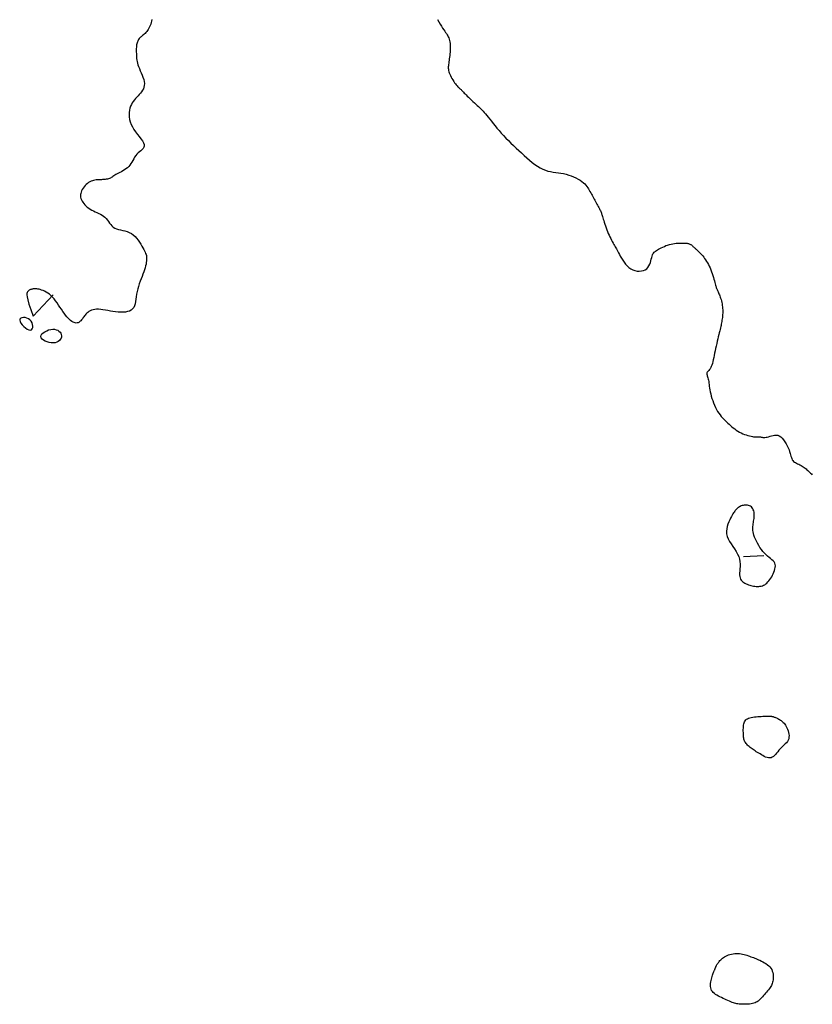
# Model space of a CAD drawing. Header units: millimetres. Extents: x 32690613 to 32693367, y 5343692 to 5344708.
# Tile 864 of 1009: x 32693261 to 32693300, y 5344113 to 5344161. Entities that reach past the tile are written whole.
import ezdxf

# ---------------------------------------------------------------- set-up
doc = ezdxf.new("R2010")
doc.units = ezdxf.units.MM
doc.header["$LTSCALE"] = 20
doc.layers.add('02-DGM_HL_492.50', color=92, linetype='Continuous')

msp = doc.modelspace()

# ---------------------------------------------------------------- linework, layer by layer
at = {"layer": '02-DGM_HL_492.50', "elevation": 492.5, "flags": 128}
for points in [[(32693267.738, 5344161.143), (32693267.727, 5344161.067), (32693267.711, 5344160.992), (32693267.691, 5344160.92), (32693267.665, 5344160.85), (32693267.636, 5344160.784), (32693267.603, 5344160.721), (32693267.568, 5344160.661), (32693267.531, 5344160.606), (32693267.492, 5344160.556), (32693267.452, 5344160.51), (32693267.412, 5344160.469), (32693267.372, 5344160.432), (32693267.333, 5344160.399), (32693267.294, 5344160.368), (32693267.257, 5344160.338), (32693267.221, 5344160.309), (32693267.188, 5344160.279), (32693267.156, 5344160.248), (32693267.128, 5344160.214), (32693267.102, 5344160.178), (32693267.078, 5344160.139), (32693267.058, 5344160.098), (32693267.04, 5344160.054), (32693267.025, 5344160.008), (32693267.013, 5344159.96), (32693267.003, 5344159.908), (32693266.996, 5344159.855), (32693266.991, 5344159.799), (32693266.988, 5344159.741), (32693266.987, 5344159.682), (32693266.988, 5344159.621), (32693266.989, 5344159.56), (32693266.991, 5344159.498), (32693266.993, 5344159.435), (32693266.996, 5344159.373), (32693267, 5344159.309), (32693267.005, 5344159.244), (32693267.014, 5344159.176), (32693267.027, 5344159.104), (32693267.045, 5344159.027), (32693267.069, 5344158.945), (32693267.1, 5344158.856), (32693267.138, 5344158.76), (32693267.182, 5344158.658), (32693267.227, 5344158.553), (32693267.272, 5344158.446), (32693267.313, 5344158.338), (32693267.347, 5344158.232), (32693267.371, 5344158.13), (32693267.382, 5344158.033), (32693267.378, 5344157.943), (32693267.36, 5344157.859), (32693267.33, 5344157.78), (32693267.29, 5344157.706), (32693267.243, 5344157.636), (32693267.189, 5344157.568), (32693267.131, 5344157.502), (32693267.072, 5344157.437), (32693267.012, 5344157.372), (32693266.953, 5344157.306), (32693266.896, 5344157.238), (32693266.842, 5344157.167), (32693266.793, 5344157.093), (32693266.748, 5344157.014), (32693266.709, 5344156.929), (32693266.678, 5344156.838), (32693266.655, 5344156.739), (32693266.64, 5344156.634), (32693266.636, 5344156.524), (32693266.643, 5344156.409), (32693266.661, 5344156.291), (32693266.692, 5344156.17), (32693266.737, 5344156.048), (32693266.797, 5344155.925), (32693266.871, 5344155.803), (32693266.956, 5344155.683), (32693267.045, 5344155.566), (32693267.133, 5344155.454), (32693267.216, 5344155.347), (32693267.287, 5344155.246), (32693267.341, 5344155.154), (32693267.372, 5344155.072), (32693267.378, 5344154.999), (32693267.36, 5344154.935), (32693267.324, 5344154.877), (32693267.273, 5344154.823), (32693267.212, 5344154.77), (32693267.146, 5344154.717), (32693267.079, 5344154.661), (32693267.016, 5344154.599), (32693266.959, 5344154.531), (32693266.909, 5344154.457), (32693266.863, 5344154.379), (32693266.819, 5344154.3), (32693266.775, 5344154.22), (32693266.729, 5344154.142), (32693266.678, 5344154.068), (32693266.622, 5344154), (32693266.558, 5344153.939), (32693266.488, 5344153.884), (32693266.414, 5344153.835), (32693266.338, 5344153.791), (32693266.262, 5344153.751), (32693266.188, 5344153.713), (32693266.117, 5344153.678), (32693266.052, 5344153.644), (32693265.995, 5344153.611), (32693265.943, 5344153.578), (32693265.897, 5344153.547), (32693265.854, 5344153.517), (32693265.813, 5344153.489), (32693265.772, 5344153.463), (32693265.73, 5344153.441), (32693265.686, 5344153.421), (32693265.637, 5344153.406), (32693265.586, 5344153.393), (32693265.531, 5344153.384), (32693265.474, 5344153.377), (32693265.414, 5344153.371), (32693265.353, 5344153.367), (32693265.292, 5344153.364), (32693265.229, 5344153.362), (32693265.167, 5344153.359), (32693265.104, 5344153.356), (32693265.042, 5344153.35), (32693264.98, 5344153.342), (32693264.918, 5344153.329), (32693264.856, 5344153.312), (32693264.794, 5344153.289), (32693264.733, 5344153.259), (32693264.672, 5344153.222), (32693264.612, 5344153.178), (32693264.555, 5344153.128), (32693264.5, 5344153.073), (32693264.45, 5344153.014), (32693264.405, 5344152.953), (32693264.365, 5344152.89), (32693264.333, 5344152.827), (32693264.308, 5344152.763), (32693264.291, 5344152.7), (32693264.282, 5344152.637), (32693264.28, 5344152.574), (32693264.286, 5344152.512), (32693264.301, 5344152.45), (32693264.323, 5344152.388), (32693264.352, 5344152.327), (32693264.39, 5344152.266), (32693264.435, 5344152.206), (32693264.486, 5344152.147), (32693264.544, 5344152.089), (32693264.608, 5344152.034), (32693264.677, 5344151.982), (32693264.75, 5344151.933), (32693264.828, 5344151.887), (32693264.91, 5344151.845), (32693264.994, 5344151.805), (32693265.078, 5344151.767), (32693265.163, 5344151.728), (32693265.245, 5344151.687), (32693265.324, 5344151.642), (32693265.399, 5344151.593), (32693265.467, 5344151.537), (32693265.529, 5344151.473), (32693265.585, 5344151.404), (32693265.639, 5344151.331), (32693265.692, 5344151.259), (32693265.747, 5344151.188), (32693265.806, 5344151.122), (32693265.872, 5344151.063), (32693265.947, 5344151.013), (32693266.032, 5344150.975), (32693266.126, 5344150.945), (32693266.226, 5344150.921), (32693266.332, 5344150.898), (32693266.439, 5344150.873), (32693266.545, 5344150.843), (32693266.65, 5344150.804), (32693266.749, 5344150.753), (32693266.842, 5344150.686), (32693266.927, 5344150.608), (32693267.006, 5344150.519), (32693267.078, 5344150.425), (32693267.144, 5344150.328), (32693267.203, 5344150.231), (32693267.257, 5344150.138), (32693267.305, 5344150.052), (32693267.347, 5344149.975), (32693267.383, 5344149.906), (32693267.414, 5344149.844), (32693267.44, 5344149.786), (32693267.46, 5344149.73), (32693267.476, 5344149.675), (32693267.486, 5344149.619), (32693267.491, 5344149.558), (32693267.491, 5344149.493), (32693267.485, 5344149.423), (32693267.475, 5344149.347), (32693267.46, 5344149.265), (32693267.44, 5344149.179), (32693267.415, 5344149.086), (32693267.385, 5344148.989), (32693267.35, 5344148.886), (32693267.31, 5344148.777), (32693267.267, 5344148.664), (32693267.222, 5344148.548), (32693267.177, 5344148.427), (32693267.133, 5344148.304), (32693267.092, 5344148.18), (32693267.056, 5344148.054), (32693267.026, 5344147.928), (32693267.003, 5344147.802), (32693266.985, 5344147.679), (32693266.969, 5344147.559), (32693266.951, 5344147.445), (32693266.929, 5344147.339), (32693266.9, 5344147.243), (32693266.861, 5344147.158), (32693266.809, 5344147.085), (32693266.741, 5344147.028), (32693266.659, 5344146.984), (32693266.565, 5344146.953), (32693266.46, 5344146.933), (32693266.348, 5344146.923), (32693266.229, 5344146.922), (32693266.106, 5344146.929), (32693265.98, 5344146.942), (32693265.855, 5344146.96), (32693265.73, 5344146.982), (32693265.607, 5344147.005), (32693265.487, 5344147.027), (32693265.371, 5344147.047), (32693265.26, 5344147.062), (32693265.156, 5344147.072), (32693265.058, 5344147.073), (32693264.968, 5344147.064), (32693264.887, 5344147.047), (32693264.812, 5344147.022), (32693264.745, 5344146.991), (32693264.684, 5344146.955), (32693264.63, 5344146.915), (32693264.582, 5344146.873), (32693264.539, 5344146.83), (32693264.502, 5344146.787), (32693264.468, 5344146.744), (32693264.438, 5344146.702), (32693264.41, 5344146.662), (32693264.384, 5344146.622), (32693264.357, 5344146.584), (32693264.33, 5344146.549), (32693264.301, 5344146.515), (32693264.27, 5344146.484), (32693264.236, 5344146.456), (32693264.199, 5344146.433), (32693264.159, 5344146.416), (32693264.117, 5344146.404), (32693264.071, 5344146.4), (32693264.023, 5344146.405), (32693263.972, 5344146.419), (32693263.917, 5344146.443), (32693263.86, 5344146.476), (32693263.801, 5344146.52), (32693263.74, 5344146.573), (32693263.677, 5344146.635), (32693263.612, 5344146.706), (32693263.547, 5344146.785), (32693263.481, 5344146.872), (32693263.415, 5344146.967), (32693263.348, 5344147.067), (32693263.281, 5344147.171), (32693263.212, 5344147.275), (32693263.142, 5344147.378), (32693263.071, 5344147.478), (32693262.998, 5344147.571), (32693262.922, 5344147.656), (32693262.845, 5344147.732), (32693262.767, 5344147.797), (32693262.689, 5344147.853), (32693262.611, 5344147.901), (32693262.534, 5344147.942), (32693262.46, 5344147.975), (32693262.39, 5344148.001), (32693262.324, 5344148.022), (32693262.264, 5344148.038), (32693262.208, 5344148.05), (32693262.157, 5344148.057), (32693262.109, 5344148.061), (32693262.065, 5344148.061), (32693262.024, 5344148.059), (32693261.985, 5344148.055), (32693261.948, 5344148.049), (32693261.913, 5344148.042), (32693261.878, 5344148.033), (32693261.846, 5344148.022), (32693261.815, 5344148.008), (32693261.786, 5344147.992), (32693261.759, 5344147.972), (32693261.733, 5344147.949), (32693261.71, 5344147.922), (32693261.689, 5344147.888), (32693261.675, 5344147.841), (32693261.673, 5344147.77), (32693261.686, 5344147.666), (32693261.719, 5344147.52), (32693261.777, 5344147.321), (32693261.865, 5344147.061), (32693261.986, 5344146.73)], [(32693281.613, 5344161.139), (32693281.682, 5344161.026), (32693281.747, 5344160.918), (32693281.808, 5344160.818), (32693281.864, 5344160.726), (32693281.916, 5344160.644), (32693281.964, 5344160.573), (32693282.007, 5344160.511), (32693282.046, 5344160.456), (32693282.082, 5344160.405), (32693282.113, 5344160.356), (32693282.14, 5344160.307), (32693282.164, 5344160.254), (32693282.184, 5344160.196), (32693282.2, 5344160.13), (32693282.213, 5344160.058), (32693282.222, 5344159.98), (32693282.229, 5344159.898), (32693282.232, 5344159.814), (32693282.233, 5344159.727), (32693282.23, 5344159.641), (32693282.225, 5344159.555), (32693282.218, 5344159.472), (32693282.209, 5344159.391), (32693282.199, 5344159.312), (32693282.188, 5344159.236), (32693282.177, 5344159.162), (32693282.166, 5344159.092), (32693282.157, 5344159.025), (32693282.149, 5344158.96), (32693282.143, 5344158.899), (32693282.14, 5344158.84), (32693282.14, 5344158.782), (32693282.144, 5344158.725), (32693282.153, 5344158.668), (32693282.166, 5344158.609), (32693282.184, 5344158.548), (32693282.209, 5344158.484), (32693282.239, 5344158.417), (32693282.275, 5344158.347), (32693282.315, 5344158.277), (32693282.357, 5344158.207), (32693282.401, 5344158.139), (32693282.445, 5344158.074), (32693282.489, 5344158.015), (32693282.529, 5344157.963), (32693282.567, 5344157.919), (32693282.602, 5344157.881), (32693282.634, 5344157.849), (32693282.663, 5344157.822), (32693282.69, 5344157.799), (32693282.715, 5344157.778), (32693282.738, 5344157.758), (32693282.761, 5344157.739), (32693282.782, 5344157.718), (32693282.804, 5344157.695), (32693282.826, 5344157.67), (32693282.852, 5344157.642), (32693282.881, 5344157.61), (32693282.916, 5344157.573), (32693282.956, 5344157.53), (32693283.004, 5344157.481), (32693283.06, 5344157.426), (32693283.123, 5344157.365), (32693283.191, 5344157.3), (32693283.263, 5344157.233), (32693283.336, 5344157.165), (32693283.409, 5344157.097), (32693283.48, 5344157.031), (32693283.547, 5344156.969), (32693283.609, 5344156.911), (32693283.668, 5344156.856), (32693283.723, 5344156.803), (32693283.778, 5344156.748), (32693283.832, 5344156.692), (32693283.888, 5344156.63), (32693283.947, 5344156.563), (32693284.01, 5344156.486), (32693284.079, 5344156.401), (32693284.153, 5344156.306), (32693284.233, 5344156.204), (32693284.318, 5344156.095), (32693284.408, 5344155.982), (32693284.504, 5344155.865), (32693284.605, 5344155.745), (32693284.711, 5344155.624), (32693284.823, 5344155.504), (32693284.939, 5344155.383), (32693285.059, 5344155.263), (32693285.182, 5344155.142), (32693285.308, 5344155.022), (32693285.435, 5344154.902), (32693285.564, 5344154.782), (32693285.694, 5344154.662), (32693285.824, 5344154.542), (32693285.954, 5344154.424), (32693286.083, 5344154.311), (32693286.212, 5344154.203), (32693286.341, 5344154.102), (32693286.47, 5344154.012), (32693286.598, 5344153.933), (32693286.726, 5344153.868), (32693286.853, 5344153.818), (32693286.98, 5344153.78), (32693287.106, 5344153.753), (32693287.232, 5344153.732), (32693287.357, 5344153.715), (32693287.483, 5344153.698), (32693287.609, 5344153.68), (32693287.735, 5344153.657), (32693287.861, 5344153.627), (32693287.986, 5344153.59), (32693288.108, 5344153.547), (32693288.226, 5344153.499), (32693288.338, 5344153.447), (32693288.443, 5344153.392), (32693288.539, 5344153.334), (32693288.625, 5344153.275), (32693288.7, 5344153.216), (32693288.765, 5344153.156), (32693288.821, 5344153.095), (32693288.869, 5344153.035), (32693288.912, 5344152.974), (32693288.95, 5344152.913), (32693288.986, 5344152.852), (32693289.02, 5344152.79), (32693289.053, 5344152.729), (32693289.087, 5344152.668), (32693289.121, 5344152.607), (32693289.154, 5344152.545), (32693289.188, 5344152.484), (32693289.222, 5344152.423), (32693289.255, 5344152.362), (32693289.289, 5344152.3), (32693289.323, 5344152.239), (32693289.356, 5344152.179), (32693289.388, 5344152.119), (32693289.419, 5344152.062), (32693289.449, 5344152.006), (32693289.476, 5344151.954), (32693289.501, 5344151.904), (32693289.523, 5344151.859), (32693289.542, 5344151.818), (32693289.558, 5344151.78), (32693289.573, 5344151.743), (32693289.586, 5344151.705), (32693289.6, 5344151.665), (32693289.613, 5344151.621), (32693289.628, 5344151.571), (32693289.645, 5344151.514), (32693289.664, 5344151.448), (32693289.686, 5344151.373), (32693289.711, 5344151.293), (32693289.738, 5344151.207), (32693289.767, 5344151.118), (32693289.799, 5344151.027), (32693289.833, 5344150.935), (32693289.869, 5344150.844), (32693289.906, 5344150.755), (32693289.946, 5344150.668), (32693289.986, 5344150.585), (32693290.026, 5344150.504), (32693290.065, 5344150.427), (32693290.104, 5344150.355), (32693290.141, 5344150.286), (32693290.176, 5344150.222), (32693290.209, 5344150.163), (32693290.24, 5344150.108), (32693290.27, 5344150.053), (32693290.3, 5344149.998), (32693290.332, 5344149.94), (32693290.366, 5344149.878), (32693290.403, 5344149.809), (32693290.446, 5344149.733), (32693290.493, 5344149.646), (32693290.547, 5344149.553), (32693290.607, 5344149.456), (32693290.672, 5344149.359), (32693290.744, 5344149.265), (32693290.823, 5344149.177), (32693290.909, 5344149.098), (32693291.001, 5344149.031), (32693291.101, 5344148.981), (32693291.204, 5344148.945), (32693291.31, 5344148.925), (32693291.415, 5344148.92), (32693291.516, 5344148.929), (32693291.611, 5344148.953), (32693291.698, 5344148.99), (32693291.772, 5344149.041), (32693291.834, 5344149.104), (32693291.883, 5344149.178), (32693291.922, 5344149.258), (32693291.953, 5344149.342), (32693291.977, 5344149.427), (32693291.997, 5344149.51), (32693292.015, 5344149.587), (32693292.033, 5344149.656), (32693292.053, 5344149.713), (32693292.074, 5344149.761), (32693292.099, 5344149.801), (32693292.128, 5344149.836), (32693292.161, 5344149.866), (32693292.199, 5344149.894), (32693292.243, 5344149.921), (32693292.293, 5344149.951), (32693292.35, 5344149.983), (32693292.413, 5344150.018), (32693292.481, 5344150.054), (32693292.554, 5344150.09), (32693292.631, 5344150.126), (32693292.71, 5344150.159), (32693292.791, 5344150.19), (32693292.873, 5344150.217), (32693292.956, 5344150.238), (32693293.038, 5344150.255), (32693293.118, 5344150.268), (32693293.197, 5344150.277), (32693293.274, 5344150.283), (32693293.347, 5344150.286), (32693293.417, 5344150.288), (32693293.482, 5344150.288), (32693293.542, 5344150.287), (32693293.597, 5344150.285), (32693293.648, 5344150.282), (32693293.694, 5344150.277), (32693293.736, 5344150.272), (32693293.774, 5344150.265), (32693293.809, 5344150.256), (32693293.841, 5344150.246), (32693293.87, 5344150.235), (32693293.896, 5344150.222), (32693293.92, 5344150.208), (32693293.942, 5344150.193), (32693293.963, 5344150.177), (32693293.983, 5344150.16), (32693294.002, 5344150.143), (32693294.02, 5344150.126), (32693294.039, 5344150.109), (32693294.058, 5344150.092), (32693294.078, 5344150.073), (32693294.099, 5344150.054), (32693294.122, 5344150.032), (32693294.147, 5344150.009), (32693294.175, 5344149.983), (32693294.206, 5344149.955), (32693294.24, 5344149.923), (32693294.277, 5344149.888), (32693294.317, 5344149.85), (32693294.359, 5344149.808), (32693294.403, 5344149.761), (32693294.448, 5344149.711), (32693294.494, 5344149.657), (32693294.541, 5344149.599), (32693294.588, 5344149.536), (32693294.635, 5344149.469), (32693294.682, 5344149.397), (32693294.727, 5344149.322), (32693294.771, 5344149.243), (32693294.813, 5344149.16), (32693294.853, 5344149.074), (32693294.891, 5344148.985), (32693294.926, 5344148.893), (32693294.958, 5344148.799), (32693294.988, 5344148.706), (32693295.014, 5344148.614), (32693295.039, 5344148.527), (32693295.061, 5344148.444), (32693295.08, 5344148.369), (32693295.098, 5344148.302), (32693295.113, 5344148.245), (32693295.127, 5344148.197), (32693295.139, 5344148.155), (32693295.151, 5344148.119), (32693295.163, 5344148.085), (32693295.176, 5344148.054), (32693295.189, 5344148.023), (32693295.204, 5344147.989), (32693295.221, 5344147.953), (32693295.24, 5344147.913), (32693295.26, 5344147.869), (32693295.281, 5344147.822), (32693295.302, 5344147.772), (32693295.323, 5344147.718), (32693295.344, 5344147.661), (32693295.364, 5344147.601), (32693295.383, 5344147.537), (32693295.401, 5344147.471), (32693295.418, 5344147.403), (32693295.432, 5344147.332), (32693295.444, 5344147.26), (32693295.454, 5344147.187), (32693295.461, 5344147.112), (32693295.466, 5344147.038), (32693295.467, 5344146.963), (32693295.466, 5344146.888), (32693295.462, 5344146.814), (32693295.456, 5344146.741), (32693295.449, 5344146.67), (32693295.44, 5344146.6), (32693295.43, 5344146.533), (32693295.419, 5344146.469), (32693295.408, 5344146.407), (32693295.396, 5344146.347), (32693295.384, 5344146.287), (32693295.37, 5344146.225), (32693295.355, 5344146.16), (32693295.338, 5344146.09), (32693295.32, 5344146.014), (32693295.299, 5344145.93), (32693295.277, 5344145.837), (32693295.252, 5344145.737), (32693295.227, 5344145.629), (32693295.2, 5344145.517), (32693295.173, 5344145.401), (32693295.147, 5344145.284), (32693295.121, 5344145.166), (32693295.096, 5344145.049), (32693295.073, 5344144.935), (32693295.052, 5344144.825), (32693295.03, 5344144.719), (32693295.009, 5344144.619), (32693294.987, 5344144.525), (32693294.964, 5344144.438), (32693294.939, 5344144.36), (32693294.912, 5344144.292), (32693294.882, 5344144.233), (32693294.85, 5344144.183), (32693294.818, 5344144.14), (32693294.787, 5344144.103), (32693294.758, 5344144.069), (32693294.734, 5344144.038), (32693294.714, 5344144.008), (32693294.701, 5344143.978), (32693294.696, 5344143.945), (32693294.697, 5344143.909), (32693294.704, 5344143.871), (32693294.714, 5344143.829), (32693294.728, 5344143.783), (32693294.742, 5344143.733), (32693294.757, 5344143.678), (32693294.771, 5344143.619), (32693294.783, 5344143.554), (32693294.793, 5344143.484), (32693294.803, 5344143.409), (32693294.814, 5344143.329), (32693294.826, 5344143.243), (32693294.84, 5344143.153), (32693294.858, 5344143.057), (32693294.88, 5344142.956), (32693294.908, 5344142.851), (32693294.94, 5344142.742), (32693294.978, 5344142.631), (32693295.019, 5344142.52), (32693295.064, 5344142.411), (32693295.113, 5344142.305), (32693295.165, 5344142.203), (32693295.219, 5344142.108), (32693295.276, 5344142.02), (32693295.335, 5344141.939), (32693295.395, 5344141.864), (32693295.457, 5344141.794), (32693295.521, 5344141.728), (32693295.585, 5344141.664), (32693295.649, 5344141.603), (32693295.714, 5344141.543), (32693295.779, 5344141.483), (32693295.844, 5344141.424), (32693295.911, 5344141.365), (32693295.979, 5344141.308), (32693296.048, 5344141.254), (32693296.12, 5344141.201), (32693296.195, 5344141.152), (32693296.273, 5344141.106), (32693296.355, 5344141.065), (32693296.438, 5344141.027), (32693296.523, 5344140.993), (32693296.607, 5344140.964), (32693296.689, 5344140.939), (32693296.767, 5344140.918), (32693296.84, 5344140.901), (32693296.907, 5344140.889), (32693296.966, 5344140.881), (32693297.019, 5344140.877), (32693297.065, 5344140.875), (32693297.107, 5344140.874), (32693297.146, 5344140.875), (32693297.183, 5344140.875), (32693297.219, 5344140.875), (32693297.255, 5344140.872), (32693297.293, 5344140.867), (32693297.332, 5344140.861), (32693297.373, 5344140.854), (32693297.418, 5344140.848), (32693297.465, 5344140.845), (32693297.516, 5344140.845), (32693297.571, 5344140.85), (32693297.631, 5344140.862), (32693297.695, 5344140.88), (32693297.764, 5344140.902), (32693297.835, 5344140.924), (32693297.909, 5344140.944), (32693297.985, 5344140.956), (32693298.061, 5344140.958), (32693298.137, 5344140.947), (32693298.212, 5344140.918), (32693298.286, 5344140.869), (32693298.357, 5344140.803), (32693298.424, 5344140.723), (32693298.488, 5344140.633), (32693298.546, 5344140.537), (32693298.599, 5344140.437), (32693298.645, 5344140.337), (32693298.684, 5344140.241), (32693298.715, 5344140.153), (32693298.74, 5344140.071), (32693298.761, 5344139.997), (32693298.779, 5344139.929), (32693298.798, 5344139.868), (32693298.818, 5344139.813), (32693298.841, 5344139.764), (32693298.871, 5344139.721), (32693298.907, 5344139.683), (32693298.95, 5344139.649), (32693298.998, 5344139.619), (32693299.05, 5344139.592), (32693299.104, 5344139.566), (32693299.159, 5344139.54), (32693299.215, 5344139.514), (32693299.269, 5344139.486), (32693299.321, 5344139.455), (32693299.371, 5344139.423), (32693299.419, 5344139.388), (32693299.466, 5344139.351), (32693299.511, 5344139.313), (32693299.555, 5344139.274), (32693299.599, 5344139.235), (32693299.642, 5344139.195), (32693299.685, 5344139.155), (32693299.729, 5344139.114), (32693299.772, 5344139.072), (32693299.815, 5344139.028)], [(32693262.946, 5344147.769), (32693261.986, 5344146.73)], [(32693296.467, 5344135.068), (32693297.467, 5344135.107)]]:
    msp.add_lwpolyline(points, dxfattribs=at)
for points in [[(32693261.845, 5344146.058), (32693261.899, 5344146.074), (32693261.937, 5344146.116), (32693261.958, 5344146.176), (32693261.963, 5344146.25), (32693261.952, 5344146.331), (32693261.925, 5344146.413), (32693261.883, 5344146.49), (32693261.826, 5344146.557), (32693261.754, 5344146.609), (32693261.674, 5344146.645), (32693261.59, 5344146.665), (32693261.509, 5344146.67), (32693261.436, 5344146.659), (32693261.377, 5344146.633), (32693261.339, 5344146.593), (32693261.326, 5344146.538), (32693261.343, 5344146.469), (32693261.386, 5344146.391), (32693261.449, 5344146.311), (32693261.526, 5344146.233), (32693261.609, 5344146.163), (32693261.695, 5344146.106), (32693261.775, 5344146.07)], [(32693262.928, 5344146.1), (32693263.018, 5344146.096), (32693263.099, 5344146.078), (32693263.172, 5344146.048), (32693263.234, 5344146.008), (32693263.284, 5344145.959), (32693263.322, 5344145.904), (32693263.347, 5344145.845), (32693263.357, 5344145.783), (32693263.352, 5344145.721), (32693263.332, 5344145.66), (32693263.298, 5344145.602), (32693263.252, 5344145.55), (32693263.193, 5344145.505), (32693263.123, 5344145.469), (32693263.043, 5344145.445), (32693262.954, 5344145.434), (32693262.857, 5344145.437), (32693262.756, 5344145.455), (32693262.657, 5344145.484), (32693262.565, 5344145.523), (32693262.483, 5344145.57), (32693262.419, 5344145.624), (32693262.375, 5344145.682), (32693262.358, 5344145.744), (32693262.37, 5344145.807), (32693262.409, 5344145.869), (32693262.469, 5344145.927), (32693262.547, 5344145.981), (32693262.636, 5344146.027), (32693262.732, 5344146.064), (32693262.831, 5344146.089)], [(32693297.505, 5344133.69), (32693297.559, 5344133.728), (32693297.611, 5344133.772), (32693297.662, 5344133.823), (32693297.71, 5344133.879), (32693297.756, 5344133.941), (32693297.8, 5344134.007), (32693297.842, 5344134.077), (32693297.882, 5344134.15), (32693297.919, 5344134.225), (32693297.953, 5344134.303), (32693297.982, 5344134.38), (32693298.003, 5344134.457), (32693298.017, 5344134.532), (32693298.021, 5344134.605), (32693298.013, 5344134.674), (32693297.992, 5344134.738), (32693297.958, 5344134.797), (32693297.912, 5344134.852), (32693297.855, 5344134.906), (32693297.79, 5344134.959), (32693297.719, 5344135.016), (32693297.644, 5344135.076), (32693297.567, 5344135.143), (32693297.49, 5344135.219), (32693297.415, 5344135.304), (32693297.343, 5344135.398), (32693297.275, 5344135.497), (32693297.211, 5344135.6), (32693297.152, 5344135.705), (32693297.099, 5344135.809), (32693297.053, 5344135.91), (32693297.014, 5344136.006), (32693296.983, 5344136.095), (32693296.96, 5344136.178), (32693296.943, 5344136.254), (32693296.932, 5344136.326), (32693296.927, 5344136.395), (32693296.926, 5344136.46), (32693296.93, 5344136.524), (32693296.936, 5344136.587), (32693296.945, 5344136.65), (32693296.956, 5344136.713), (32693296.967, 5344136.776), (32693296.978, 5344136.839), (32693296.988, 5344136.902), (32693296.996, 5344136.965), (32693297, 5344137.027), (32693297, 5344137.09), (32693296.995, 5344137.152), (32693296.985, 5344137.213), (32693296.969, 5344137.272), (32693296.949, 5344137.328), (32693296.923, 5344137.379), (32693296.893, 5344137.426), (32693296.857, 5344137.466), (32693296.817, 5344137.5), (32693296.772, 5344137.525), (32693296.723, 5344137.544), (32693296.671, 5344137.555), (32693296.618, 5344137.56), (32693296.563, 5344137.56), (32693296.509, 5344137.555), (32693296.457, 5344137.545), (32693296.407, 5344137.531), (32693296.36, 5344137.515), (32693296.316, 5344137.495), (32693296.275, 5344137.472), (32693296.237, 5344137.447), (32693296.201, 5344137.42), (32693296.168, 5344137.391), (32693296.136, 5344137.361), (32693296.105, 5344137.329), (32693296.075, 5344137.296), (32693296.046, 5344137.26), (32693296.017, 5344137.221), (32693295.987, 5344137.177), (32693295.956, 5344137.127), (32693295.922, 5344137.069), (32693295.886, 5344137.002), (32693295.847, 5344136.926), (32693295.804, 5344136.838), (32693295.76, 5344136.741), (32693295.72, 5344136.636), (32693295.685, 5344136.523), (32693295.66, 5344136.406), (32693295.649, 5344136.285), (32693295.654, 5344136.161), (32693295.679, 5344136.038), (32693295.726, 5344135.914), (32693295.791, 5344135.792), (32693295.868, 5344135.67), (32693295.952, 5344135.548), (32693296.037, 5344135.426), (32693296.118, 5344135.304), (32693296.189, 5344135.182), (32693296.245, 5344135.059), (32693296.282, 5344134.935), (32693296.302, 5344134.813), (32693296.308, 5344134.692), (32693296.306, 5344134.575), (32693296.298, 5344134.463), (32693296.288, 5344134.357), (32693296.281, 5344134.259), (32693296.28, 5344134.171), (32693296.288, 5344134.093), (32693296.305, 5344134.024), (32693296.331, 5344133.965), (32693296.363, 5344133.913), (32693296.402, 5344133.868), (32693296.446, 5344133.829), (32693296.494, 5344133.795), (32693296.546, 5344133.764), (32693296.601, 5344133.736), (32693296.657, 5344133.711), (32693296.716, 5344133.689), (32693296.776, 5344133.669), (32693296.837, 5344133.652), (32693296.899, 5344133.637), (32693296.962, 5344133.625), (32693297.024, 5344133.616), (32693297.087, 5344133.609), (32693297.15, 5344133.606), (32693297.212, 5344133.607), (32693297.273, 5344133.612), (32693297.333, 5344133.622), (32693297.392, 5344133.638), (32693297.449, 5344133.661)], [(32693297.471, 5344127.301), (32693297.529, 5344127.303), (32693297.579, 5344127.305), (32693297.622, 5344127.306), (32693297.658, 5344127.307), (32693297.69, 5344127.308), (32693297.717, 5344127.308), (32693297.742, 5344127.308), (32693297.766, 5344127.307), (32693297.789, 5344127.305), (32693297.811, 5344127.303), (32693297.834, 5344127.3), (32693297.858, 5344127.296), (32693297.883, 5344127.29), (32693297.909, 5344127.283), (32693297.937, 5344127.275), (32693297.968, 5344127.265), (32693298.001, 5344127.252), (32693298.036, 5344127.238), (32693298.073, 5344127.222), (32693298.111, 5344127.205), (32693298.149, 5344127.185), (32693298.188, 5344127.164), (32693298.227, 5344127.142), (32693298.265, 5344127.118), (32693298.302, 5344127.092), (32693298.338, 5344127.065), (32693298.373, 5344127.034), (32693298.407, 5344127), (32693298.441, 5344126.961), (32693298.474, 5344126.917), (32693298.508, 5344126.866), (32693298.541, 5344126.809), (32693298.575, 5344126.744), (32693298.607, 5344126.673), (32693298.636, 5344126.597), (32693298.66, 5344126.519), (32693298.677, 5344126.439), (32693298.685, 5344126.36), (32693298.683, 5344126.283), (32693298.669, 5344126.209), (32693298.642, 5344126.141), (32693298.603, 5344126.076), (32693298.555, 5344126.015), (32693298.499, 5344125.955), (32693298.439, 5344125.896), (32693298.376, 5344125.837), (32693298.312, 5344125.777), (32693298.251, 5344125.713), (32693298.192, 5344125.647), (32693298.137, 5344125.579), (32693298.084, 5344125.513), (32693298.032, 5344125.45), (32693297.98, 5344125.393), (32693297.927, 5344125.345), (32693297.871, 5344125.307), (32693297.813, 5344125.283), (32693297.751, 5344125.275), (32693297.685, 5344125.279), (32693297.617, 5344125.296), (32693297.548, 5344125.321), (32693297.479, 5344125.353), (32693297.409, 5344125.39), (32693297.342, 5344125.43), (32693297.276, 5344125.47), (32693297.213, 5344125.508), (32693297.154, 5344125.545), (32693297.097, 5344125.58), (32693297.042, 5344125.615), (32693296.99, 5344125.649), (32693296.939, 5344125.683), (32693296.89, 5344125.718), (32693296.842, 5344125.753), (32693296.796, 5344125.789), (32693296.751, 5344125.826), (32693296.707, 5344125.864), (32693296.667, 5344125.903), (32693296.63, 5344125.943), (32693296.596, 5344125.983), (32693296.566, 5344126.023), (32693296.541, 5344126.064), (32693296.521, 5344126.105), (32693296.506, 5344126.146), (32693296.494, 5344126.19), (32693296.486, 5344126.235), (32693296.48, 5344126.283), (32693296.476, 5344126.335), (32693296.473, 5344126.39), (32693296.47, 5344126.45), (32693296.468, 5344126.515), (32693296.466, 5344126.583), (32693296.465, 5344126.654), (32693296.467, 5344126.725), (32693296.471, 5344126.795), (32693296.478, 5344126.863), (32693296.489, 5344126.927), (32693296.505, 5344126.985), (32693296.527, 5344127.037), (32693296.554, 5344127.082), (32693296.587, 5344127.12), (32693296.626, 5344127.154), (32693296.672, 5344127.182), (32693296.725, 5344127.206), (32693296.784, 5344127.226), (32693296.851, 5344127.243), (32693296.925, 5344127.257), (32693297.003, 5344127.269), (32693297.086, 5344127.278), (32693297.169, 5344127.285), (32693297.251, 5344127.29), (32693297.33, 5344127.295), (32693297.405, 5344127.298)], [(32693294.932, 5344114.603), (32693294.95, 5344114.664), (32693294.969, 5344114.72), (32693294.987, 5344114.771), (32693295.004, 5344114.817), (32693295.021, 5344114.859), (32693295.037, 5344114.897), (32693295.051, 5344114.932), (32693295.064, 5344114.963), (32693295.075, 5344114.99), (32693295.084, 5344115.015), (32693295.093, 5344115.038), (32693295.101, 5344115.059), (32693295.108, 5344115.079), (32693295.116, 5344115.099), (32693295.124, 5344115.119), (32693295.133, 5344115.139), (32693295.143, 5344115.161), (32693295.155, 5344115.184), (32693295.169, 5344115.209), (32693295.184, 5344115.236), (32693295.202, 5344115.264), (32693295.222, 5344115.294), (32693295.245, 5344115.326), (32693295.271, 5344115.36), (32693295.299, 5344115.396), (32693295.332, 5344115.433), (32693295.368, 5344115.471), (32693295.408, 5344115.51), (32693295.452, 5344115.548), (32693295.501, 5344115.585), (32693295.555, 5344115.62), (32693295.614, 5344115.653), (32693295.677, 5344115.683), (32693295.746, 5344115.71), (32693295.818, 5344115.733), (32693295.893, 5344115.752), (32693295.97, 5344115.767), (32693296.048, 5344115.777), (32693296.126, 5344115.782), (32693296.204, 5344115.782), (32693296.281, 5344115.777), (32693296.357, 5344115.766), (32693296.431, 5344115.751), (32693296.503, 5344115.734), (32693296.574, 5344115.713), (32693296.642, 5344115.691), (32693296.709, 5344115.668), (32693296.773, 5344115.646), (32693296.836, 5344115.623), (32693296.897, 5344115.601), (32693296.957, 5344115.579), (32693297.017, 5344115.556), (32693297.078, 5344115.532), (32693297.141, 5344115.506), (32693297.206, 5344115.477), (32693297.274, 5344115.446), (32693297.345, 5344115.411), (32693297.419, 5344115.373), (32693297.492, 5344115.331), (32693297.565, 5344115.285), (32693297.634, 5344115.235), (32693297.698, 5344115.181), (32693297.756, 5344115.123), (32693297.805, 5344115.06), (32693297.844, 5344114.993), (32693297.874, 5344114.923), (32693297.896, 5344114.85), (32693297.91, 5344114.776), (32693297.918, 5344114.703), (32693297.919, 5344114.631), (32693297.917, 5344114.562), (32693297.91, 5344114.497), (32693297.901, 5344114.437), (32693297.888, 5344114.38), (32693297.873, 5344114.327), (32693297.853, 5344114.276), (32693297.83, 5344114.226), (32693297.802, 5344114.176), (32693297.769, 5344114.126), (32693297.732, 5344114.073), (32693297.69, 5344114.018), (32693297.644, 5344113.961), (32693297.596, 5344113.903), (32693297.545, 5344113.845), (32693297.494, 5344113.788), (32693297.443, 5344113.732), (32693297.393, 5344113.678), (32693297.347, 5344113.627), (32693297.303, 5344113.581), (32693297.262, 5344113.538), (32693297.222, 5344113.499), (32693297.181, 5344113.464), (32693297.138, 5344113.433), (32693297.091, 5344113.406), (32693297.04, 5344113.383), (32693296.982, 5344113.363), (32693296.916, 5344113.346), (32693296.845, 5344113.334), (32693296.769, 5344113.324), (32693296.69, 5344113.317), (32693296.611, 5344113.312), (32693296.532, 5344113.31), (32693296.457, 5344113.31), (32693296.386, 5344113.312), (32693296.321, 5344113.315), (32693296.261, 5344113.32), (32693296.205, 5344113.328), (32693296.151, 5344113.337), (32693296.097, 5344113.35), (32693296.042, 5344113.365), (32693295.985, 5344113.383), (32693295.924, 5344113.405), (32693295.858, 5344113.43), (32693295.787, 5344113.459), (32693295.714, 5344113.49), (32693295.638, 5344113.524), (32693295.56, 5344113.56), (32693295.482, 5344113.597), (32693295.405, 5344113.635), (32693295.329, 5344113.674), (32693295.256, 5344113.712), (32693295.187, 5344113.752), (32693295.122, 5344113.793), (32693295.062, 5344113.837), (32693295.009, 5344113.883), (32693294.964, 5344113.933), (32693294.926, 5344113.987), (32693294.898, 5344114.046), (32693294.88, 5344114.11), (32693294.87, 5344114.179), (32693294.868, 5344114.25), (32693294.873, 5344114.323), (32693294.883, 5344114.396), (32693294.897, 5344114.468), (32693294.914, 5344114.537)]]:
    msp.add_lwpolyline(points, close=True, dxfattribs=at)

doc.saveas('drawing.dxf')
